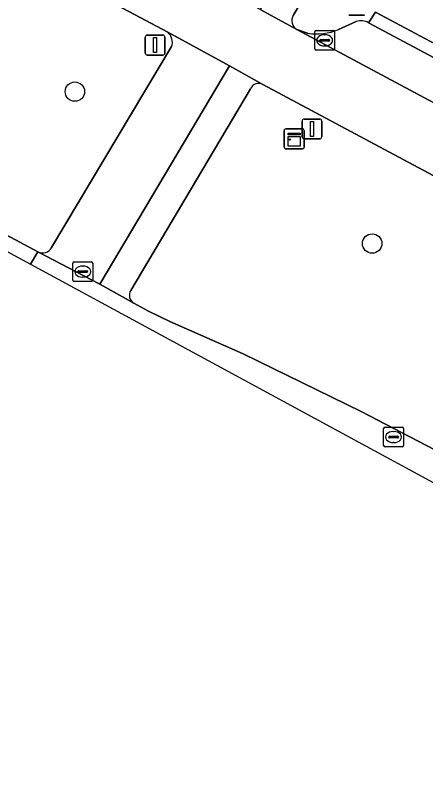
# Model space of a CAD drawing. Extents: x 159489 to 160304, y 383825 to 384531.
# Drawn here: x 159804.69 to 159825.35, y 383959.37 to 383997.86 of the extents above; entities that cross this region are included whole.
import ezdxf

# ---------------------------------------------------------------- set-up
doc = ezdxf.new("R2010")
doc.units = 0
for name, color, linetype in [('IMGEO_Berm_groen', 7, 'Continuous'), ('IMGEO_Boom', 7, 'Continuous'), ('IMGEO_Fietspad_gesloten', 7, 'Continuous'), ('IMGEO_Kast', 7, 'Continuous'), ('IMGEO_Kolk', 7, 'Continuous'), ('IMGEO_Lichtmast', 7, 'Continuous'), ('IMGEO_Parkeervlak_open', 7, 'Continuous'), ('IMGEO_Rijbaan_lokaal_gesloten', 7, 'Continuous'), ('IMGEO_Rioolput', 7, 'Continuous'), ('IMGEO_Verkeersbordpaal', 7, 'Continuous'), ('IMGEO_Voetpad_open', 7, 'Continuous')]:
    doc.layers.add(name, color=color, linetype=linetype)

msp = doc.modelspace()

# ---------------------------------------------------------------- linework, layer by layer
at = {"layer": 'IMGEO_Berm_groen'}
for points in [[(159821.197, 384002.069), (159818.685, 383997.86)], [(159822.471, 383997.491), (159822.833, 383998.026), (159828.108, 383995.204), (159829.683, 383997.995), (159822.806, 384001.705)], [(159812.369, 383997.007), (159805.338, 384000.752)], [(159820.971, 383997.152), (159821.857, 383997.544)], [(159818.858, 383997.143), (159819.409, 383996.962)], [(159806.523, 383986.165), (159812.558, 383996.287)], [(159816.535, 383994.168), (159810.507, 383984.012)], [(159831.517, 383986.727), (159829.21, 383987.938), (159829.147, 383987.972), (159817.15, 383994.385)], [(159792.589, 383993.049), (159805.834, 383985.948)], [(159810.655, 383983.37), (159811.402, 383982.967), (159812.47, 383982.439), (159816.156, 383980.809), (159822.105, 383977.909), (159825.806, 383975.989)]]:
    msp.add_lwpolyline(points, dxfattribs=at)
for centre, radius, start, end in [((159819.137, 383997.59), 0.526, 149.1012, 238.0292), ((159822.104, 383996.82), 0.765, 61.3229, 108.8101), ((159819.874, 383999.651), 2.729, 260.1822, 293.6884), ((159811.95, 383996.512), 0.649, 339.6958, 49.7208), ((159816.944, 383993.989), 0.447, 62.5588, 156.3115), ((159806.06, 383986.434), 0.536, 245.0796, 329.884), ((159810.898, 383983.764), 0.463, 147.6586, 238.3046)]:
    msp.add_arc(centre, radius, start, end, dxfattribs=at)
at = {"layer": 'IMGEO_Boom'}
for centre in [(159807.691, 383994.02), (159822.657, 383986.371)]:
    msp.add_circle(centre, 0.489, dxfattribs=at)
at = {"layer": 'IMGEO_Fietspad_gesloten'}
for points in [[(159805.834, 383985.948), (159808.942, 383984.326), (159815.473, 383995.315), (159812.369, 383997.007)], [(159812.558, 383996.287), (159806.523, 383986.165)]]:
    msp.add_lwpolyline(points, dxfattribs=at)
for centre, radius, start, end in [((159811.95, 383996.512), 0.649, 339.6958, 49.7208), ((159806.06, 383986.434), 0.536, 245.0796, 329.884)]:
    msp.add_arc(centre, radius, start, end, dxfattribs=at)
at = {"layer": 'IMGEO_Kast'}
for p, q in [((159818.306, 383992.142), (159819.147, 383992.142)), ((159819.147, 383992.142), (159818.306, 383992.142)), ((159818.231, 383991.217), (159818.231, 383992.058)), ((159818.231, 383992.058), (159818.231, 383991.217)), ((159819.231, 383992.067), (159819.231, 383991.226)), ((159819.231, 383991.226), (159819.231, 383992.067)), ((159819.156, 383991.142), (159818.315, 383991.142)), ((159818.315, 383991.142), (159819.156, 383991.142))]:
    msp.add_line(p, q, dxfattribs=at)
for points in [[(159818.426, 383991.932), (159819.026, 383991.932), (159819.026, 383991.847), (159818.426, 383991.847), (159818.426, 383991.932)], [(159818.426, 383991.757), (159819.026, 383991.757), (159819.026, 383991.268), (159818.426, 383991.268), (159818.426, 383991.757)]]:
    msp.add_lwpolyline(points, dxfattribs=at)
msp.add_circle((159818.51, 383991.606), 0.0377, dxfattribs=at)
for centre, start, end in [((159818.309, 383992.064), 92.4484, 184.2845), ((159818.309, 383992.064), 92.4484, 184.2845), ((159819.153, 383992.064), 2.4484, 94.2845), ((159819.153, 383992.064), 2.4484, 94.2845), ((159818.309, 383991.22), 182.4484, 274.2845), ((159818.309, 383991.22), 182.4484, 274.2845), ((159819.153, 383991.22), 272.4484, 4.2845), ((159819.153, 383991.22), 272.4484, 4.2845)]:
    msp.add_arc(centre, 0.0779, start, end, dxfattribs=at)
at = {"layer": 'IMGEO_Kolk'}
for p, q in [((159819.84, 383997.102), (159820.692, 383997.102)), ((159819.765, 383996.176), (159819.765, 383997.028)), ((159820.253, 383996.882), (159820.278, 383996.882)), ((159820.766, 383997.028), (159820.766, 383996.176)), ((159820.024, 383996.596), (159820.024, 383996.608)), ((159820.462, 383996.559), (159820.064, 383996.559)), ((159820.067, 383996.645), (159820.465, 383996.645)), ((159820.508, 383996.608), (159820.508, 383996.596)), ((159820.692, 383996.102), (159819.84, 383996.102)), ((159820.276, 383996.322), (159820.251, 383996.322))]:
    msp.add_line(p, q, dxfattribs=at)
for points in [[(159819.84, 383997.102), (159820.692, 383997.102)], [(159819.765, 383996.176), (159819.765, 383997.028)], [(159820.766, 383997.028), (159820.766, 383996.176)], [(159820.692, 383996.102), (159819.84, 383996.102)]]:
    msp.add_lwpolyline(points, dxfattribs=at)
for centre, radius, start, end in [((159819.842, 383997.026), 0.0765, 91.552, 178.448), ((159819.842, 383997.026), 0.0765, 91.552, 178.448), ((159820.69, 383997.026), 0.0765, 1.552, 88.448), ((159820.69, 383997.026), 0.0765, 1.552, 88.448), ((159820.064, 383996.605), 0.0403, 85.8775, 175.7526), ((159820.061, 383996.595), 0.0366, 178.938, 274.7102), ((159820.465, 383996.602), 0.043, 264.8664, 352.4533), ((159820.469, 383996.607), 0.0386, 1.7309, 96.639), ((159819.842, 383996.178), 0.0765, 181.552, 268.448), ((159819.842, 383996.178), 0.0765, 181.552, 268.448), ((159820.69, 383996.178), 0.0765, 271.552, 358.448), ((159820.69, 383996.178), 0.0765, 271.552, 358.448)]:
    msp.add_arc(centre, radius, start, end, dxfattribs=at)
for centre, major_axis, ratio, start_param, end_param in [((159820.252, 383996.602), (-0.387, 0.002), 0.722429, 4.712389, 7.853982), ((159820.277, 383996.602), (-0.39, 0.002), 0.717154, 1.570796, 4.712389)]:
    msp.add_ellipse(centre, major_axis=major_axis, ratio=ratio, start_param=start_param, end_param=end_param, dxfattribs=at)
at = {"layer": 'IMGEO_Lichtmast'}
for p, q in [((159819.133, 383991.74), (159819.133, 383992.54)), ((159819.133, 383992.54), (159819.133, 383991.74)), ((159819.233, 383992.64), (159820.023, 383992.64)), ((159820.023, 383992.64), (159819.233, 383992.64)), ((159820.123, 383992.54), (159820.123, 383991.74)), ((159820.123, 383991.74), (159820.123, 383992.54)), ((159820.023, 383991.64), (159819.233, 383991.64)), ((159819.233, 383991.64), (159820.023, 383991.64))]:
    msp.add_line(p, q, dxfattribs=at)
msp.add_lwpolyline([(159819.553, 383992.515), (159819.703, 383992.515), (159819.703, 383991.765), (159819.553, 383991.765), (159819.553, 383992.515)], dxfattribs=at)
for centre, start, end in [((159819.233, 383992.54), 90, 180), ((159819.233, 383992.54), 90, 180), ((159820.023, 383992.54), 0, 90), ((159820.023, 383992.54), 360, 90), ((159819.233, 383991.74), 180, 270), ((159819.233, 383991.74), 180, 270), ((159820.023, 383991.74), 270, 0), ((159820.023, 383991.74), 270, 0)]:
    msp.add_arc(centre, 0.1, start, end, dxfattribs=at)
at = {"layer": 'IMGEO_Parkeervlak_open'}
for points in [[(159821.857, 383997.544), (159820.971, 383997.152)], [(159886.391, 383963.306), (159881.461, 383965.945), (159880.517, 383966.45), (159870.915, 383971.59), (159869.982, 383972.089), (159860.361, 383977.239), (159859.412, 383977.747), (159849.749, 383982.919), (159848.79, 383983.432), (159839.355, 383988.472), (159838.32, 383989.025), (159828.817, 383994.101), (159827.794, 383994.648), (159822.471, 383997.491)], [(159819.409, 383996.962), (159818.858, 383997.143), (159888.304, 383959.967)]]:
    msp.add_lwpolyline(points, dxfattribs=at)
for centre, radius, start, end in [((159822.104, 383996.82), 0.765, 61.3229, 108.8101), ((159819.874, 383999.651), 2.729, 260.1822, 293.6884)]:
    msp.add_arc(centre, radius, start, end, dxfattribs=at)
at = {"layer": 'IMGEO_Rijbaan_lokaal_gesloten'}
for points in [[(159695.057, 384045.182), (159805.451, 383985.323), (159805.834, 383985.948), (159792.589, 383993.049), (159777.713, 384001.02), (159695.057, 384045.182)], [(159894.038, 383956.983), (159888.304, 383959.967), (159818.858, 383997.143), (159817.026, 383998.148), (159813.988, 383999.816), (159807.388, 384003.387), (159806.748, 384003.729), (159805.35, 384001.759), (159804.829, 384001.025), (159805.338, 384000.752), (159812.369, 383997.007), (159815.473, 383995.315), (159817.15, 383994.385), (159829.147, 383987.972), (159829.21, 383987.938), (159831.517, 383986.727)], [(159825.806, 383975.989), (159822.105, 383977.909), (159816.156, 383980.809), (159812.47, 383982.439), (159811.402, 383982.967), (159810.655, 383983.37), (159808.942, 383984.326), (159805.834, 383985.948), (159805.451, 383985.323), (159892.323, 383938.219)]]:
    msp.add_lwpolyline(points, dxfattribs=at)
at = {"layer": 'IMGEO_Rioolput'}
for p, q in [((159807.589, 383984.53), (159807.589, 383985.382)), ((159807.664, 383985.456), (159808.516, 383985.456)), ((159808.077, 383985.236), (159808.102, 383985.236)), ((159808.59, 383985.382), (159808.59, 383984.53)), ((159807.848, 383984.95), (159807.848, 383984.962)), ((159808.286, 383984.913), (159807.888, 383984.913)), ((159807.891, 383984.999), (159808.289, 383984.999)), ((159808.332, 383984.962), (159808.332, 383984.95)), ((159808.516, 383984.456), (159807.664, 383984.456)), ((159808.1, 383984.676), (159808.075, 383984.676)), ((159823.309, 383977.126), (159824.161, 383977.126)), ((159823.234, 383976.2), (159823.234, 383977.052)), ((159823.722, 383976.906), (159823.747, 383976.906)), ((159824.235, 383977.052), (159824.235, 383976.2)), ((159823.493, 383976.62), (159823.493, 383976.632)), ((159823.931, 383976.583), (159823.533, 383976.583)), ((159823.536, 383976.669), (159823.934, 383976.669)), ((159823.745, 383976.346), (159823.72, 383976.346)), ((159823.977, 383976.632), (159823.977, 383976.62)), ((159824.161, 383976.126), (159823.309, 383976.126))]:
    msp.add_line(p, q, dxfattribs=at)
for points in [[(159807.589, 383984.53), (159807.589, 383985.382)], [(159807.664, 383985.456), (159808.516, 383985.456)], [(159808.59, 383985.382), (159808.59, 383984.53)], [(159808.516, 383984.456), (159807.664, 383984.456)], [(159823.309, 383977.126), (159824.161, 383977.126)], [(159823.234, 383976.2), (159823.234, 383977.052)], [(159824.235, 383977.052), (159824.235, 383976.2)], [(159824.161, 383976.126), (159823.309, 383976.126)]]:
    msp.add_lwpolyline(points, dxfattribs=at)
for centre, radius, start, end in [((159807.666, 383985.38), 0.0765, 91.552, 178.448), ((159807.666, 383985.38), 0.0765, 91.552, 178.448), ((159808.514, 383985.38), 0.0765, 1.552, 88.448), ((159808.514, 383985.38), 0.0765, 1.552, 88.448), ((159807.888, 383984.959), 0.0403, 85.8775, 175.7526), ((159807.885, 383984.949), 0.0366, 178.938, 274.7102), ((159808.289, 383984.956), 0.043, 264.8664, 352.4533), ((159808.293, 383984.961), 0.0386, 1.7309, 96.639), ((159807.666, 383984.532), 0.0765, 181.552, 268.448), ((159807.666, 383984.532), 0.0765, 181.552, 268.448), ((159808.514, 383984.532), 0.0765, 271.552, 358.448), ((159808.514, 383984.532), 0.0765, 271.552, 358.448), ((159823.311, 383977.05), 0.0765, 91.552, 178.448), ((159823.311, 383977.05), 0.0765, 91.552, 178.448), ((159824.159, 383977.05), 0.0765, 1.552, 88.448), ((159824.159, 383977.05), 0.0765, 1.552, 88.448), ((159823.533, 383976.629), 0.0403, 85.8775, 175.7526), ((159823.53, 383976.619), 0.0366, 178.938, 274.7102), ((159823.934, 383976.626), 0.043, 264.8664, 352.4533), ((159823.938, 383976.631), 0.0386, 1.7309, 96.639), ((159823.311, 383976.202), 0.0765, 181.552, 268.448), ((159823.311, 383976.202), 0.0765, 181.552, 268.448), ((159824.159, 383976.202), 0.0765, 271.552, 358.448), ((159824.159, 383976.202), 0.0765, 271.552, 358.448)]:
    msp.add_arc(centre, radius, start, end, dxfattribs=at)
for centre, major_axis, ratio, start_param, end_param in [((159808.076, 383984.956), (-0.387, 0.002), 0.722429, 4.712389, 7.853982), ((159808.101, 383984.956), (-0.39, 0.002), 0.717154, 1.570796, 4.712389), ((159823.721, 383976.626), (-0.387, 0.002), 0.722429, 4.712389, 7.853982), ((159823.746, 383976.626), (-0.39, 0.002), 0.717154, 1.570796, 4.712389)]:
    msp.add_ellipse(centre, major_axis=major_axis, ratio=ratio, start_param=start_param, end_param=end_param, dxfattribs=at)
at = {"layer": 'IMGEO_Verkeersbordpaal'}
for p, q in [((159822.265, 383997.863), (159821.475, 383997.863)), ((159821.475, 383997.863), (159822.265, 383997.863)), ((159811.234, 383995.963), (159811.234, 383996.763)), ((159811.234, 383996.763), (159811.234, 383995.963)), ((159811.334, 383996.863), (159812.124, 383996.863)), ((159812.124, 383996.863), (159811.334, 383996.863)), ((159812.224, 383996.763), (159812.224, 383995.963)), ((159812.224, 383995.963), (159812.224, 383996.763)), ((159812.124, 383995.863), (159811.334, 383995.863)), ((159811.334, 383995.863), (159812.124, 383995.863))]:
    msp.add_line(p, q, dxfattribs=at)
msp.add_lwpolyline([(159811.654, 383996.738), (159811.804, 383996.738), (159811.804, 383995.988), (159811.654, 383995.988), (159811.654, 383996.738)], dxfattribs=at)
for centre, start, end in [((159811.334, 383996.763), 90, 180), ((159811.334, 383996.763), 90, 180), ((159812.124, 383996.763), 0, 90), ((159812.124, 383996.763), 360, 90), ((159811.334, 383995.963), 180, 270), ((159811.334, 383995.963), 180, 270), ((159812.124, 383995.963), 270, 0), ((159812.124, 383995.963), 270, 0)]:
    msp.add_arc(centre, 0.1, start, end, dxfattribs=at)
at = {"layer": 'IMGEO_Voetpad_open'}
for points in [[(159821.912, 384002.251), (159820.176, 384003.31), (159817.026, 383998.148), (159818.858, 383997.143)], [(159818.685, 383997.86), (159821.197, 384002.069)], [(159817.15, 383994.385), (159815.473, 383995.315), (159808.942, 383984.326), (159810.655, 383983.37)], [(159810.507, 383984.012), (159816.535, 383994.168)]]:
    msp.add_lwpolyline(points, dxfattribs=at)
msp.add_lwpolyline([(159828.108, 383995.204), (159822.833, 383998.026), (159822.471, 383997.491), (159827.794, 383994.648)], close=True, dxfattribs=at)
for centre, radius, start, end in [((159819.137, 383997.59), 0.526, 149.1012, 238.0292), ((159816.944, 383993.989), 0.447, 62.5588, 156.3115), ((159810.898, 383983.764), 0.463, 147.6586, 238.3046)]:
    msp.add_arc(centre, radius, start, end, dxfattribs=at)

doc.saveas('drawing.dxf')
